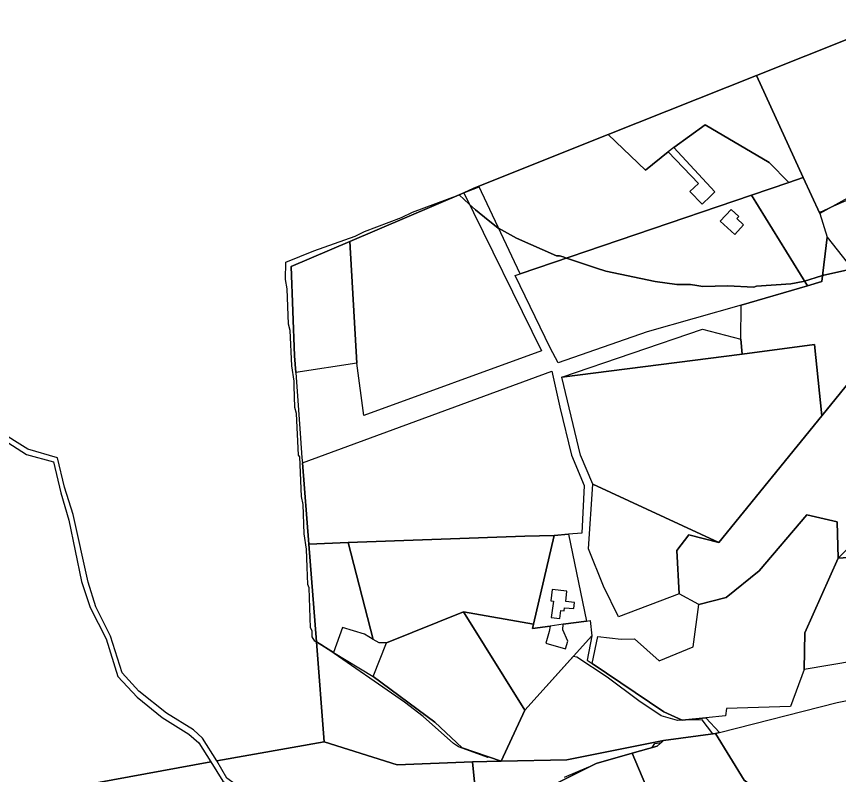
# Model space of a CAD drawing. Extents: x -477304 to -465429, y -1159113 to -1149210.
# Drawn here: x -473443 to -472989.3, y -1155976.5 to -1155557.8 of the extents above; entities that cross this region are included whole.
import ezdxf

# ---------------------------------------------------------------- set-up
doc = ezdxf.new("R2010")
doc.units = 0
for name, color, linetype in [('BPEJ_s', 7, 'Continuous'), ('PUPFL_s', 7, 'Continuous'), ('trav_porost_s', 7, 'Continuous')]:
    doc.layers.add(name, color=color, linetype=linetype)

msp = doc.modelspace()

# ---------------------------------------------------------------- linework, layer by layer
at = {"layer": 'BPEJ_s'}
for points in [[(-473140.59, -1155977.94), (-473127.08, -1155972.19), (-473126.08, -1155971.88), (-473123.09, -1155970.39), (-473103.18, -1155964.75), (-473092.12, -1155961.62), (-473090.65, -1155959.37), (-473087.09, -1155958.68), (-473085.98, -1155957.63), (-473058.79, -1155954.01), (-473064.55, -1155946.32), (-473074.25, -1155946.49), (-473078.3, -1155946.56), (-473087.31, -1155944.07), (-473099.58, -1155935.68), (-473117.06, -1155922.71), (-473133.83, -1155911.68), (-473135.74, -1155911.28), (-473162.53, -1155940.88), (-473175.47, -1155969.15), (-473181.92, -1155966.92), (-473182.85, -1155967.04), (-473199.01, -1155961.09), (-473201.78, -1155959.39), (-473218.58, -1155944.5), (-473228.78, -1155936.42), (-473272.47, -1155906.25), (-473275.06, -1155904.67), (-473277.44, -1155903.33), (-473278.33, -1155902.83), (-473279.82, -1155900.49), (-473279.82, -1155897.08), (-473280.67, -1155895.38), (-473281.52, -1155873.27), (-473282.16, -1155871.57), (-473282.57, -1155861.94), (-473283, -1155852), (-473284.28, -1155843.5), (-473284.7, -1155827.34), (-473285.77, -1155822.87), (-473286.62, -1155800.97), (-473287.26, -1155800.12), (-473288.53, -1155777.16), (-473289.38, -1155773.75), (-473289.74, -1155761.77), (-473289.81, -1155759.29), (-473291.08, -1155750.79), (-473291.93, -1155731.23), (-473292.79, -1155727.82), (-473293.64, -1155708.26), (-473294.49, -1155703.16), (-473294.27, -1155693.59), (-473278.96, -1155687.21), (-473256, -1155679.13), (-473250.9, -1155676.58), (-473230.48, -1155668.92), (-473224.53, -1155665.95), (-473198.73, -1155656.28), (-473198.44, -1155656.16), (-473198.11, -1155656.03), (-473196.18, -1155655.21), (-473196.15, -1155655.26), (-473193.41, -1155654.19), (-473190.89, -1155653.2), (-473187.72, -1155651.95), (-473187.87, -1155651.64), (-473116.41, -1155623.11), (-473034.64, -1155590.46), (-473008.81, -1155646.71), (-472999.97, -1155665.95), (-472998.28, -1155665.31), (-472993.52, -1155663.19), (-472980.63, -1155657.44)], [(-472982.55, -1155697.42), (-472998.16, -1155700.91), (-472998.71, -1155701.03), (-473008.06, -1155703.95), (-473008.91, -1155704.22), (-473015.72, -1155705.5), (-473034.64, -1155706.77), (-473036.13, -1155707.41), (-473050.59, -1155706.56), (-473064.2, -1155706.99), (-473067.63, -1155706.45), (-473071, -1155705.92), (-473078.66, -1155705.92), (-473090.57, -1155704.22), (-473117.78, -1155698.48), (-473122.96, -1155696.75), (-473139.55, -1155691.23), (-473141.31, -1155690.64), (-473143.3, -1155689.97), (-473145, -1155689.97), (-473167.12, -1155680.19), (-473176.92, -1155674.77), (-473177.11, -1155674.66), (-473180.11, -1155672.27), (-473182.66, -1155670.25), (-473189.66, -1155664.67), (-473193.08, -1155661.5), (-473198.73, -1155656.28), (-473198.44, -1155656.16), (-473198.11, -1155656.03), (-473196.18, -1155655.21), (-473196.15, -1155655.26), (-473193.41, -1155654.19), (-473190.89, -1155653.2), (-473187.72, -1155651.95), (-473187.87, -1155651.64), (-473116.41, -1155623.11), (-473034.64, -1155590.46), (-473008.81, -1155646.71), (-472999.97, -1155665.95), (-472998.28, -1155665.31), (-472993.52, -1155663.19), (-472980.63, -1155657.44)], [(-473175.47, -1155969.15), (-473181.92, -1155966.92), (-473182.85, -1155967.04), (-473199.01, -1155961.09), (-473201.78, -1155959.39), (-473218.58, -1155944.5), (-473228.78, -1155936.42), (-473272.47, -1155906.25), (-473275.06, -1155904.67), (-473277.44, -1155903.33), (-473278.33, -1155902.83), (-473279.82, -1155900.49), (-473279.82, -1155897.08), (-473280.67, -1155895.38), (-473281.52, -1155873.27), (-473282.16, -1155871.57), (-473282.57, -1155861.94), (-473283, -1155852), (-473284.28, -1155843.5), (-473284.7, -1155827.34), (-473285.77, -1155822.87), (-473286.62, -1155800.97), (-473287.26, -1155800.12), (-473288.53, -1155777.16), (-473289.38, -1155773.75), (-473289.74, -1155761.77), (-473289.81, -1155759.29), (-473291.08, -1155750.79), (-473291.93, -1155731.23), (-473292.79, -1155727.82), (-473293.64, -1155708.26), (-473294.49, -1155703.16), (-473294.27, -1155693.59), (-473278.96, -1155687.21), (-473256, -1155679.13), (-473250.9, -1155676.58), (-473230.48, -1155668.92), (-473224.53, -1155665.95), (-473198.73, -1155656.28), (-473193.08, -1155661.5), (-473189.66, -1155664.67), (-473182.66, -1155670.25), (-473180.11, -1155672.27), (-473177.11, -1155674.66), (-473176.92, -1155674.77), (-473167.12, -1155680.19), (-473145, -1155689.97), (-473143.3, -1155689.97), (-473141.31, -1155690.64), (-473139.55, -1155691.23), (-473122.96, -1155696.75), (-473117.78, -1155698.48), (-473090.57, -1155704.22), (-473078.66, -1155705.92), (-473071, -1155705.92), (-473067.63, -1155706.45), (-473064.2, -1155706.99), (-473050.59, -1155706.56), (-473036.13, -1155707.41), (-473034.64, -1155706.77), (-473015.72, -1155705.5), (-473008.91, -1155704.22), (-473008.06, -1155703.95), (-472998.71, -1155701.03), (-472998.16, -1155700.91), (-472982.55, -1155697.42)], [(-473140.59, -1155977.94), (-473127.08, -1155972.19), (-473126.08, -1155971.88), (-473123.09, -1155970.39), (-473103.18, -1155964.75), (-473092.12, -1155961.62), (-473090.65, -1155959.37), (-473087.09, -1155958.68), (-473085.98, -1155957.63), (-473058.79, -1155954.01), (-473064.55, -1155946.32), (-473074.25, -1155946.49), (-473078.3, -1155946.56), (-473087.31, -1155944.07), (-473099.58, -1155935.68), (-473117.06, -1155922.71), (-473133.83, -1155911.68), (-473135.74, -1155911.28), (-473162.53, -1155940.88), (-473175.47, -1155969.15)]]:
    msp.add_lwpolyline(points, dxfattribs=at)
at = {"layer": 'PUPFL_s'}
for points in [[(-472952.88, -1155557.82), (-473034.64, -1155590.46), (-473116.41, -1155623.11), (-473187.87, -1155651.64), (-473191.04, -1155652.9), (-473196.18, -1155655.21), (-473259.07, -1155682.04), (-473291.48, -1155695.86), (-473289.51, -1155745.32), (-473288.84, -1155754.46), (-473286.17, -1155790.77), (-473285.42, -1155801.55), (-473285.22, -1155804.39), (-473281.7, -1155849.21), (-473277.45, -1155903.21), (-473273.12, -1155958.34), (-473332.48, -1155968.9), (-473340.25, -1155956.33), (-473345.28, -1155951.85), (-473360.1, -1155942.6), (-473375.48, -1155930.48), (-473384.65, -1155920.25), (-473391.14, -1155900.01), (-473399.12, -1155883.79), (-473403.43, -1155870.2), (-473411.6, -1155832.84), (-473416.55, -1155817.78), (-473420.29, -1155801.5), (-473436.77, -1155796.79), (-473453.54, -1155786.31)], [(-473455.63, -1155788.22), (-473437.48, -1155799.8), (-473422.62, -1155803.81), (-473418.43, -1155820.93), (-473413.98, -1155835.94), (-473407.13, -1155869.92), (-473402.27, -1155884.18), (-473393.46, -1155901.5), (-473387.08, -1155922.24), (-473376.42, -1155933.79), (-473362.64, -1155945.03), (-473347.87, -1155954.12), (-473342.35, -1155958.98), (-473335.63, -1155969.46), (-473460.12, -1155992.22)]]:
    msp.add_lwpolyline(points, dxfattribs=at)
for points in [[(-472977.44, -1155654.39), (-472999.69, -1155666.56), (-473008.81, -1155646.71), (-473034.64, -1155590.46), (-472952.88, -1155557.82), (-472939.51, -1155629.75), (-472938.48, -1155637.04), (-472949.52, -1155631.62), (-472966.54, -1155636.81)], [(-472841.55, -1155881.23), (-472854.55, -1155884.97), (-472869.3, -1155841.75), (-472879.05, -1155832.25), (-472906.29, -1155837.48), (-472912.41, -1155832.04), (-472978.64, -1155856.18), (-472989.58, -1155856.9), (-472922.84, -1155790.9), (-472879.9, -1155782.07), (-472873.94, -1155797.34), (-472846.71, -1155867.87)], [(-473175.47, -1155969.15), (-473162.53, -1155940.88), (-473125.46, -1155899.92), (-473128.13, -1155913.28), (-473125.26, -1155915.22), (-473085.81, -1155941.86), (-473075.7, -1155946.37), (-473062.53, -1155945.11), (-473055.09, -1155953.26), (-473057.24, -1155953.81), (-473085.98, -1155957.63), (-473139.31, -1155968.29)], [(-473175.47, -1155969.15), (-473191.33, -1155969.46), (-473232.87, -1155971.16), (-473273.12, -1155958.34), (-473277.45, -1155903.21), (-473267.97, -1155909.01), (-473246.13, -1155922.38), (-473212.05, -1155947.49), (-473197.1, -1155961.69)], [(-473326.85, -1155978.51), (-473332.48, -1155968.9), (-473273.12, -1155958.34), (-473232.87, -1155971.16), (-473191.33, -1155969.46), (-473188.64, -1155997.21), (-473250.4, -1156019.07), (-473258.16, -1156027.35), (-473259.94, -1156022.65), (-473278.91, -1156017.35), (-473293.98, -1156005.67), (-473310.46, -1155987.7), (-473322.27, -1155981.81)], [(-473188.64, -1155997.21), (-473191.33, -1155969.46), (-473175.47, -1155969.15), (-473139.31, -1155968.29), (-473085.98, -1155957.63), (-473089.36, -1155960.84), (-473103.18, -1155964.75), (-473123.09, -1155970.39), (-473168.4, -1155993.01), (-473188.27, -1156001.06), (-473188.43, -1155999.42)], [(-473335.63, -1155969.46), (-473329.02, -1155980.15), (-473324, -1155984.07), (-473311.65, -1155990.9), (-473296.4, -1156007.22), (-473279.9, -1156020.04), (-473262.42, -1156025.72), (-473259.55, -1156031.26), (-473268.97, -1156055.37), (-473281.16, -1156064.25), (-473293.92, -1156055.05), (-473295.74, -1156053.91), (-473320.25, -1156042.13), (-473343.36, -1156031.15), (-473353.72, -1156038.08), (-473370.34, -1156030.92), (-473460.12, -1155992.22)]]:
    msp.add_lwpolyline(points, close=True, dxfattribs=at)
at = {"layer": 'trav_porost_s'}
for points in [[(-473083.29, -1155632.55), (-473095.96, -1155642.75), (-473116.41, -1155623.11), (-473034.64, -1155590.46), (-473008.81, -1155646.71), (-473016.81, -1155649.44), (-473027.6, -1155638.53), (-473062.87, -1155617.66), (-473080.21, -1155630.18)], [(-473059.98, -1155657.03), (-473057.55, -1155654.72), (-473080.21, -1155630.18), (-473062.87, -1155617.66), (-473027.6, -1155638.53), (-473016.81, -1155649.44), (-473037.43, -1155656.46), (-473165.02, -1155699.9), (-473187.87, -1155651.64), (-473116.41, -1155623.11), (-473095.96, -1155642.75), (-473083.29, -1155632.55), (-473066.67, -1155650.01), (-473071.34, -1155654.46), (-473064.66, -1155661.48)], [(-473008.81, -1155646.71), (-472999.69, -1155666.56), (-472995.67, -1155679.73), (-472998.55, -1155704.27), (-473006.44, -1155706.58), (-473037.43, -1155656.46), (-473016.81, -1155649.44)], [(-473255.1, -1155749.21), (-473259.07, -1155682.04), (-473196.18, -1155655.21), (-473153.21, -1155742.56), (-473251.31, -1155778.13)], [(-473043.13, -1155717.33), (-473094.91, -1155732.06), (-473144.03, -1155749.02), (-473148.54, -1155740.87), (-473167.86, -1155700.87), (-473165.02, -1155699.9), (-473037.43, -1155656.46), (-473006.44, -1155706.58)], [(-473046.65, -1155678.19), (-473041.78, -1155672.93), (-473045.49, -1155669.47), (-473044.4, -1155668.3), (-473048.61, -1155664.37), (-473054.6, -1155670.84)], [(-472998.55, -1155704.27), (-472995.67, -1155679.73), (-472981.91, -1155697.25), (-472963.84, -1155700.94), (-472960.02, -1155700.99), (-472966.66, -1155706.82), (-472960.52, -1155717.37), (-472949.03, -1155740.56), (-472944.94, -1155748.81), (-472978.04, -1155753.06), (-472998.57, -1155778.3), (-473002.71, -1155739.02), (-473042.47, -1155744.26), (-473043.29, -1155736.01), (-473043.13, -1155717.33), (-473006.44, -1155706.58)], [(-473289.51, -1155745.32), (-473291.48, -1155695.86), (-473259.07, -1155682.04), (-473255.1, -1155749.21), (-473288.84, -1155754.46)], [(-473142.11, -1155757.11), (-473064.46, -1155730.54), (-473043.29, -1155736.01), (-473042.47, -1155744.26)], [(-473002.71, -1155739.02), (-472998.57, -1155778.3), (-473055.44, -1155848.25), (-473124.9, -1155816.08), (-473131.83, -1155800.09), (-473142.11, -1155757.11), (-473042.47, -1155744.26)], [(-472998.57, -1155778.3), (-472978.04, -1155753.06), (-472944.94, -1155748.81), (-472895.22, -1155740.09), (-472879.9, -1155782.07), (-472922.84, -1155790.9), (-472989.58, -1155856.9), (-472990.03, -1155836.86), (-473006.77, -1155833.03), (-473033.2, -1155864.05), (-473051.45, -1155878.73), (-473066.44, -1155882.55), (-473077.38, -1155876.66), (-473078.66, -1155852.71), (-473071.89, -1155844.14), (-473055.44, -1155848.25)], [(-473143.18, -1155773.65), (-473136.77, -1155800.03), (-473129.71, -1155816.83), (-473130.92, -1155843.24), (-473138.32, -1155843.68), (-473146.26, -1155844.47), (-473162.49, -1155844.74), (-473259.96, -1155848.39), (-473281.7, -1155849.21), (-473285.22, -1155804.39), (-473147.5, -1155753.76)], [(-473071.89, -1155844.14), (-473078.66, -1155852.71), (-473077.38, -1155876.66), (-473110.77, -1155889.41), (-473118.99, -1155872.49), (-473127.29, -1155851.91), (-473124.9, -1155816.08), (-473055.44, -1155848.25)], [(-473069.56, -1155906), (-473066.44, -1155882.55), (-473051.45, -1155878.73), (-473033.2, -1155864.05), (-473006.77, -1155833.03), (-472990.03, -1155836.86), (-472989.58, -1155856.9), (-473007.96, -1155898.21), (-473008.24, -1155918.43), (-473015.91, -1155938.8), (-473051.09, -1155939.93), (-473051.72, -1155944.02), (-473062.53, -1155945.11), (-473075.7, -1155946.37), (-473085.81, -1155941.86), (-473125.26, -1155915.22), (-473122.14, -1155900.25), (-473109.3, -1155901.79), (-473101.87, -1155901.59), (-473088.38, -1155913.67)], [(-473148.56, -1155894.48), (-473158.23, -1155895.79), (-473157.69, -1155893.47), (-473146.26, -1155844.47), (-473138.32, -1155843.68), (-473128.44, -1155891.76), (-473141.27, -1155893.5)], [(-473259.96, -1155848.39), (-473162.49, -1155844.74), (-473146.26, -1155844.47), (-473157.69, -1155893.47), (-473196.33, -1155886.55), (-473238.72, -1155903.72), (-473242.83, -1155903.75), (-473246.14, -1155901.82)], [(-473263.03, -1155895.23), (-473267.97, -1155909.01), (-473277.45, -1155903.21), (-473281.7, -1155849.21), (-473259.96, -1155848.39), (-473246.14, -1155901.82), (-473251.01, -1155898.99)], [(-472989.58, -1155856.9), (-472978.64, -1155856.18), (-472983.34, -1155875.95), (-472979.96, -1155913.61), (-473008.24, -1155918.43), (-473007.96, -1155898.21)], [(-473148.09, -1155880.58), (-473146.72, -1155880.73), (-473147.9, -1155889.78), (-473143.17, -1155890.38), (-473142.64, -1155885.87), (-473140.71, -1155886.1), (-473140.51, -1155884.44), (-473135.36, -1155884.86), (-473134.99, -1155881.51), (-473139.92, -1155880.97), (-473139.29, -1155875.12), (-473147.39, -1155874.19)], [(-473175.47, -1155969.15), (-473197.1, -1155961.69), (-473212.05, -1155947.49), (-473246.13, -1155922.38), (-473238.72, -1155903.72), (-473196.33, -1155886.55), (-473162.53, -1155940.88)], [(-473148.99, -1155897.48), (-473150.89, -1155903.87), (-473139.96, -1155907.12), (-473138.69, -1155902.84), (-473141.53, -1155896.63), (-473141.27, -1155893.5), (-473128.44, -1155891.76), (-473126.47, -1155891.49), (-473125.46, -1155899.92), (-473162.53, -1155940.88), (-473196.33, -1155886.55), (-473157.69, -1155893.47), (-473158.23, -1155895.79), (-473148.56, -1155894.48)], [(-472860.75, -1155942.28), (-472797.52, -1155928.1), (-472780.83, -1155967.48), (-472836.38, -1155995.84), (-472922.96, -1156041.59), (-472935.93, -1156034.53), (-472978.22, -1156014.28), (-472999.71, -1156000.27), (-473010.5, -1156006.64), (-473034.32, -1155981.8), (-473037.79, -1155982.27), (-473041.49, -1155979.65), (-473057.24, -1155953.81), (-473055.09, -1155953.26), (-472990.19, -1155936.77), (-472921.8, -1155922.81), (-472884.02, -1155909.16), (-472878.88, -1155907.3), (-472876.19, -1155905.49), (-472874.07, -1155911.28)], [(-473125.66, -1156029.66), (-473126.07, -1156024.95), (-473085.51, -1156006.36), (-473103.18, -1155964.75), (-473089.36, -1155960.84), (-473085.98, -1155957.63), (-473057.24, -1155953.81), (-473041.49, -1155979.65), (-473037.79, -1155982.27), (-473038.71, -1156011.58), (-473057.72, -1156010.51), (-473062.45, -1156013.24), (-473084.99, -1156023.33)], [(-473188.43, -1155999.42), (-473188.27, -1156001.06), (-473168.4, -1155993.01), (-473123.09, -1155970.39), (-473103.18, -1155964.75), (-473085.51, -1156006.36), (-473126.07, -1156024.95), (-473173.47, -1156033.16), (-473187.34, -1156032.64), (-473203.68, -1156039.56), (-473215.28, -1156008.39)]]:
    msp.add_lwpolyline(points, close=True, dxfattribs=at)

doc.saveas('drawing.dxf')
